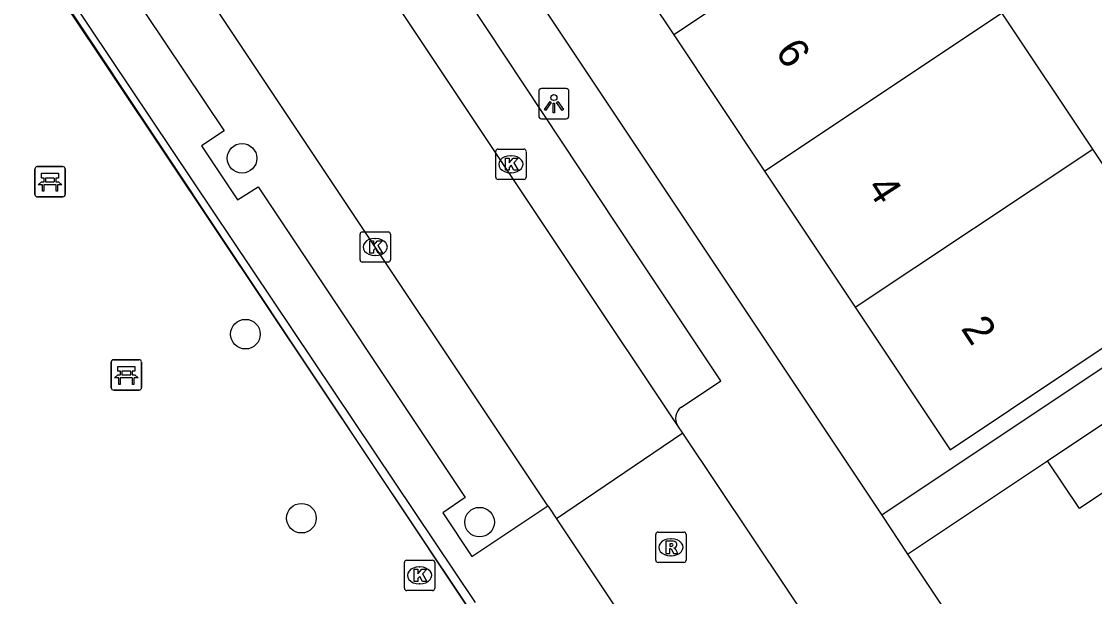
# Model space of a CAD drawing. Extents: x 158352 to 159489, y 383828 to 384597.
# Drawn here: x 158709.29 to 158744.72, y 384190.35 to 384209.34 of the extents above; entities that cross this region are included whole.
import ezdxf

# ---------------------------------------------------------------- set-up
doc = ezdxf.new("R2010")
doc.units = 0
for name, color, linetype in [('IMGEO_Bank', 7, 'Continuous'), ('IMGEO_Boom', 7, 'Continuous'), ('IMGEO_Groenvoorziening', 7, 'Continuous'), ('IMGEO_Hek', 7, 'Continuous'), ('IMGEO_Kolk', 7, 'Continuous'), ('IMGEO_Lichtpunt', 7, 'Continuous'), ('IMGEO_Pand', 7, 'Continuous'), ('IMGEO_Pand_nummerreeks', 7, 'Continuous'), ('IMGEO_Rijbaan_lokaal_open', 7, 'Continuous'), ('IMGEO_Rioolput', 7, 'Continuous'), ('IMGEO_Voetpad_open', 7, 'Continuous')]:
    doc.layers.add(name, color=color, linetype=linetype)

msp = doc.modelspace()

# ---------------------------------------------------------------- linework, layer by layer
at = {"layer": 'IMGEO_Bank'}
for p, q in [((158709.808, 384204.545), (158710.649, 384204.545)), ((158710.649, 384204.545), (158709.808, 384204.545)), ((158709.733, 384203.62), (158709.733, 384204.461)), ((158709.733, 384204.461), (158709.733, 384203.62)), ((158710.733, 384204.47), (158710.733, 384203.629)), ((158710.733, 384203.629), (158710.733, 384204.47)), ((158710.43, 384203.943), (158710.037, 384203.943)), ((158710.042, 384204.051), (158710.042, 384204.157)), ((158710.086, 384204.157), (158710.086, 384204.051)), ((158710.374, 384204.163), (158710.092, 384204.163)), ((158710.092, 384204.045), (158710.374, 384204.045)), ((158710.38, 384204.051), (158710.38, 384204.157)), ((158710.424, 384204.157), (158710.424, 384204.051)), ((158710.658, 384203.545), (158709.817, 384203.545)), ((158709.817, 384203.545), (158710.658, 384203.545)), ((158712.327, 384198.169), (158713.168, 384198.169)), ((158713.168, 384198.169), (158712.327, 384198.169)), ((158712.252, 384197.244), (158712.252, 384198.085)), ((158712.252, 384198.085), (158712.252, 384197.244)), ((158713.252, 384198.094), (158713.252, 384197.253)), ((158713.252, 384197.253), (158713.252, 384198.094)), ((158712.949, 384197.567), (158712.556, 384197.567)), ((158712.561, 384197.675), (158712.561, 384197.781)), ((158712.605, 384197.781), (158712.605, 384197.675)), ((158712.893, 384197.787), (158712.611, 384197.787)), ((158712.611, 384197.669), (158712.893, 384197.669)), ((158712.899, 384197.675), (158712.899, 384197.781)), ((158712.943, 384197.781), (158712.943, 384197.675)), ((158713.177, 384197.169), (158712.336, 384197.169)), ((158712.336, 384197.169), (158713.177, 384197.169))]:
    msp.add_line(p, q, dxfattribs=at)
for points in [[(158710.036, 384204.163), (158709.95, 384204.163), (158709.95, 384204.324), (158710.513, 384204.324), (158710.513, 384204.163), (158710.43, 384204.163)], [(158709.98, 384203.943), (158709.838, 384203.943), (158709.95, 384204.045), (158710.036, 384204.045)], [(158710.03, 384203.936), (158710.03, 384203.729), (158709.987, 384203.729), (158709.987, 384203.936)], [(158710.43, 384204.045), (158710.513, 384204.045), (158710.625, 384203.943), (158710.486, 384203.943)], [(158710.48, 384203.936), (158710.48, 384203.729), (158710.436, 384203.729), (158710.436, 384203.936)], [(158712.555, 384197.787), (158712.469, 384197.787), (158712.469, 384197.948), (158713.032, 384197.948), (158713.032, 384197.787), (158712.949, 384197.787)], [(158712.499, 384197.567), (158712.357, 384197.567), (158712.469, 384197.669), (158712.555, 384197.669)], [(158712.549, 384197.56), (158712.549, 384197.353), (158712.506, 384197.353), (158712.506, 384197.56)], [(158712.949, 384197.669), (158713.032, 384197.669), (158713.144, 384197.567), (158713.005, 384197.567)], [(158712.999, 384197.56), (158712.999, 384197.353), (158712.955, 384197.353), (158712.955, 384197.56)]]:
    msp.add_lwpolyline(points, dxfattribs=at)
for centre, radius, start, end in [((158709.811, 384204.467), 0.0779, 92.4484, 184.2845), ((158709.811, 384204.467), 0.0779, 92.4484, 184.2845), ((158710.655, 384204.467), 0.0779, 2.4484, 94.2845), ((158710.655, 384204.467), 0.0779, 2.4484, 94.2845), ((158709.98, 384203.936), 0.00671, 2.8957, 87.1043), ((158710.037, 384203.936), 0.00671, 92.8957, 177.1043), ((158710.035, 384204.156), 0.00671, 2.8957, 87.1043), ((158710.035, 384204.052), 0.00671, 272.8957, 357.1043), ((158710.092, 384204.156), 0.00671, 92.8957, 177.1043), ((158710.092, 384204.052), 0.00671, 182.8957, 267.1043), ((158710.374, 384204.156), 0.00671, 2.8957, 87.1043), ((158710.374, 384204.052), 0.00671, 272.8957, 357.1043), ((158710.431, 384204.156), 0.00671, 92.8957, 177.1043), ((158710.431, 384204.052), 0.00671, 182.8957, 267.1043), ((158710.429, 384203.936), 0.00671, 2.8957, 87.1043), ((158710.486, 384203.936), 0.00671, 92.8957, 177.1043), ((158709.811, 384203.623), 0.0779, 182.4484, 274.2845), ((158709.811, 384203.623), 0.0779, 182.4484, 274.2845), ((158710.655, 384203.623), 0.0779, 272.4484, 4.2845), ((158710.655, 384203.623), 0.0779, 272.4484, 4.2845), ((158712.33, 384198.091), 0.0779, 92.4484, 184.2845), ((158712.33, 384198.091), 0.0779, 92.4484, 184.2845), ((158713.174, 384198.091), 0.0779, 2.4484, 94.2845), ((158713.174, 384198.091), 0.0779, 2.4484, 94.2845), ((158712.499, 384197.56), 0.00671, 2.8957, 87.1043), ((158712.556, 384197.56), 0.00671, 92.8957, 177.1043), ((158712.554, 384197.78), 0.00671, 2.8957, 87.1043), ((158712.554, 384197.676), 0.00671, 272.8957, 357.1043), ((158712.611, 384197.78), 0.00671, 92.8957, 177.1043), ((158712.611, 384197.676), 0.00671, 182.8957, 267.1043), ((158712.893, 384197.78), 0.00671, 2.8957, 87.1043), ((158712.893, 384197.676), 0.00671, 272.8957, 357.1043), ((158712.95, 384197.78), 0.00671, 92.8957, 177.1043), ((158712.95, 384197.676), 0.00671, 182.8957, 267.1043), ((158712.948, 384197.56), 0.00671, 2.8957, 87.1043), ((158713.005, 384197.56), 0.00671, 92.8957, 177.1043), ((158712.33, 384197.247), 0.0779, 182.4484, 274.2845), ((158712.33, 384197.247), 0.0779, 182.4484, 274.2845), ((158713.174, 384197.247), 0.0779, 272.4484, 4.2845), ((158713.174, 384197.247), 0.0779, 272.4484, 4.2845)]:
    msp.add_arc(centre, radius, start, end, dxfattribs=at)
at = {"layer": 'IMGEO_Boom'}
for centre in [(158716.572, 384204.819), (158716.685, 384199.013), (158718.533, 384192.938), (158724.415, 384192.807)]:
    msp.add_circle(centre, 0.489, dxfattribs=at)
at = {"layer": 'IMGEO_Groenvoorziening'}
msp.add_lwpolyline([(158681.045, 384164.988), (158679.879, 384166.583), (158659.403, 384197.494), (158700.665, 384224.966), (158724.023, 384190.002)], dxfattribs=at)
at = {"layer": 'IMGEO_Hek'}
msp.add_lwpolyline([(158724.023, 384190.002), (158700.672, 384225.071), (158659.322, 384197.451), (158673.747, 384175.754), (158679.943, 384166.567)], dxfattribs=at)
at = {"layer": 'IMGEO_Kolk'}
for p, q in [((158724.95, 384204.197), (158724.95, 384205.049)), ((158725.025, 384205.123), (158725.877, 384205.123)), ((158725.438, 384204.903), (158725.463, 384204.903)), ((158725.951, 384205.049), (158725.951, 384204.197)), ((158725.461, 384204.343), (158725.436, 384204.343)), ((158725.877, 384204.123), (158725.025, 384204.123)), ((158720.469, 384201.465), (158720.469, 384202.317)), ((158720.544, 384202.391), (158721.396, 384202.391)), ((158720.957, 384202.171), (158720.982, 384202.171)), ((158721.47, 384202.317), (158721.47, 384201.465)), ((158721.396, 384201.391), (158720.544, 384201.391)), ((158720.98, 384201.611), (158720.955, 384201.611)), ((158721.934, 384190.624), (158721.934, 384191.476)), ((158722.009, 384191.55), (158722.861, 384191.55)), ((158722.935, 384191.476), (158722.935, 384190.624)), ((158722.422, 384191.33), (158722.447, 384191.33)), ((158722.445, 384190.77), (158722.42, 384190.77)), ((158722.861, 384190.55), (158722.009, 384190.55))]:
    msp.add_line(p, q, dxfattribs=at)
for points in [[(158724.95, 384204.197), (158724.95, 384205.049)], [(158725.025, 384205.123), (158725.877, 384205.123)], [(158725.951, 384205.049), (158725.951, 384204.197)], [(158725.271, 384204.823), (158725.394, 384204.823), (158725.394, 384204.672), (158725.524, 384204.823), (158725.688, 384204.823), (158725.542, 384204.672), (158725.695, 384204.423), (158725.543, 384204.423), (158725.458, 384204.587), (158725.394, 384204.52), (158725.394, 384204.423), (158725.271, 384204.423), (158725.271, 384204.823)], [(158725.877, 384204.123), (158725.025, 384204.123)], [(158720.469, 384201.465), (158720.469, 384202.317)], [(158720.544, 384202.391), (158721.396, 384202.391)], [(158720.79, 384202.091), (158720.913, 384202.091), (158720.913, 384201.94), (158721.043, 384202.091), (158721.207, 384202.091), (158721.061, 384201.94), (158721.214, 384201.691), (158721.062, 384201.691), (158720.977, 384201.855), (158720.913, 384201.788), (158720.913, 384201.691), (158720.79, 384201.691), (158720.79, 384202.091)], [(158721.47, 384202.317), (158721.47, 384201.465)], [(158721.396, 384201.391), (158720.544, 384201.391)], [(158721.934, 384190.624), (158721.934, 384191.476)], [(158722.009, 384191.55), (158722.861, 384191.55)], [(158722.935, 384191.476), (158722.935, 384190.624)], [(158722.255, 384191.25), (158722.378, 384191.25), (158722.378, 384191.099), (158722.508, 384191.25), (158722.672, 384191.25), (158722.526, 384191.099), (158722.679, 384190.85), (158722.527, 384190.85), (158722.442, 384191.014), (158722.378, 384190.947), (158722.378, 384190.85), (158722.255, 384190.85), (158722.255, 384191.25)], [(158722.861, 384190.55), (158722.009, 384190.55)]]:
    msp.add_lwpolyline(points, dxfattribs=at)
for centre, start, end in [((158725.027, 384205.047), 91.552, 178.448), ((158725.027, 384205.047), 91.552, 178.448), ((158725.875, 384205.047), 1.552, 88.448), ((158725.875, 384205.047), 1.552, 88.448), ((158725.027, 384204.199), 181.552, 268.448), ((158725.027, 384204.199), 181.552, 268.448), ((158725.875, 384204.199), 271.552, 358.448), ((158725.875, 384204.199), 271.552, 358.448), ((158720.546, 384202.315), 91.552, 178.448), ((158720.546, 384202.315), 91.552, 178.448), ((158721.394, 384202.315), 1.552, 88.448), ((158721.394, 384202.315), 1.552, 88.448), ((158720.546, 384201.467), 181.552, 268.448), ((158720.546, 384201.467), 181.552, 268.448), ((158721.394, 384201.467), 271.552, 358.448), ((158721.394, 384201.467), 271.552, 358.448), ((158722.011, 384191.474), 91.552, 178.448), ((158722.011, 384191.474), 91.552, 178.448), ((158722.859, 384191.474), 1.552, 88.448), ((158722.859, 384191.474), 1.552, 88.448), ((158722.011, 384190.626), 181.552, 268.448), ((158722.011, 384190.626), 181.552, 268.448), ((158722.859, 384190.626), 271.552, 358.448), ((158722.859, 384190.626), 271.552, 358.448)]:
    msp.add_arc(centre, 0.0765, start, end, dxfattribs=at)
for centre, major_axis, ratio, start_param, end_param in [((158725.437, 384204.623), (-0.387, 0.002), 0.722429, 4.712389, 7.853982), ((158725.462, 384204.623), (-0.39, 0.002), 0.717154, 1.570796, 4.712389), ((158720.956, 384201.891), (-0.387, 0.002), 0.722429, 4.712389, 7.853982), ((158720.981, 384201.891), (-0.39, 0.002), 0.717154, 1.570796, 4.712389), ((158722.421, 384191.05), (-0.387, 0.002), 0.722429, 4.712389, 7.853982), ((158722.446, 384191.05), (-0.39, 0.002), 0.717154, 1.570796, 4.712389)]:
    msp.add_ellipse(centre, major_axis=major_axis, ratio=ratio, start_param=start_param, end_param=end_param, dxfattribs=at)
at = {"layer": 'IMGEO_Lichtpunt'}
for p, q in [((158726.371, 384207.027), (158726.371, 384206.22)), ((158726.371, 384207.027), (158726.371, 384206.22)), ((158727.273, 384207.122), (158726.465, 384207.122)), ((158727.273, 384207.122), (158726.465, 384207.122)), ((158727.367, 384206.22), (158727.367, 384207.027)), ((158727.367, 384206.22), (158727.367, 384207.027)), ((158726.465, 384206.126), (158727.273, 384206.126)), ((158726.465, 384206.126), (158727.273, 384206.126))]:
    msp.add_line(p, q, dxfattribs=at)
for points in [[(158726.745, 384206.691), (158726.784, 384206.663), (158726.596, 384206.401), (158726.558, 384206.428), (158726.745, 384206.691)], [(158726.957, 384206.663), (158726.995, 384206.69), (158727.182, 384206.428), (158727.143, 384206.4), (158726.957, 384206.663)], [(158726.847, 384206.643), (158726.894, 384206.643), (158726.894, 384206.321), (158726.847, 384206.321), (158726.847, 384206.643)]]:
    msp.add_lwpolyline(points, dxfattribs=at)
msp.add_circle((158726.87, 384206.825), 0.0994, dxfattribs=at)
for centre, start, end in [((158726.465, 384207.027), 90, 180), ((158726.465, 384207.027), 90, 180), ((158727.273, 384207.027), 0, 90), ((158727.273, 384207.027), 0, 90), ((158726.465, 384206.22), 180, 270), ((158726.465, 384206.22), 180, 270), ((158727.273, 384206.22), 270, 0), ((158727.273, 384206.22), 270, 360)]:
    msp.add_arc(centre, 0.0946, start, end, dxfattribs=at)
at = {"layer": 'IMGEO_Pand'}
for points in [[(158738.665, 384214.113), (158730.828, 384208.891)], [(158727.839, 384213.375), (158730.828, 384208.891)], [(158733.825, 384204.395), (158741.664, 384209.617)], [(158744.664, 384205.122), (158741.664, 384209.617)], [(158730.828, 384208.891), (158733.825, 384204.395)], [(158736.823, 384199.899), (158739.959, 384195.193), (158747.791, 384200.432), (158744.664, 384205.122)], [(158736.823, 384199.899), (158744.664, 384205.122)], [(158733.825, 384204.395), (158736.823, 384199.899)], [(158746.844, 384197.289), (158747.9, 384195.71), (158744.228, 384193.253), (158743.172, 384194.832)], [(158743.172, 384194.832), (158746.844, 384197.289)]]:
    msp.add_lwpolyline(points, dxfattribs=at)
at = {"layer": 'IMGEO_Rijbaan_lokaal_open'}
for points in [[(158726.672, 384193.344), (158693.511, 384243.056)], [(158730.963, 384195.982), (158727.586, 384201.054), (158699.65, 384242.943)], [(158731.127, 384195.741), (158726.954, 384192.921)], [(158731.127, 384195.741), (158730.963, 384195.982)], [(158735.708, 384188.905), (158731.127, 384195.741)], [(158726.672, 384193.344), (158726.698, 384193.304), (158726.954, 384192.921)], [(158726.954, 384192.921), (158727.659, 384191.863), (158730.422, 384187.719), (158731.514, 384186.085)]]:
    msp.add_lwpolyline(points, dxfattribs=at)
at = {"layer": 'IMGEO_Rioolput'}
for p, q in [((158730.233, 384191.551), (158730.233, 384192.403)), ((158730.308, 384192.477), (158731.16, 384192.477)), ((158730.721, 384192.257), (158730.746, 384192.257)), ((158731.234, 384192.403), (158731.234, 384191.551)), ((158731.16, 384191.477), (158730.308, 384191.477)), ((158730.744, 384191.697), (158730.719, 384191.697))]:
    msp.add_line(p, q, dxfattribs=at)
for points in [[(158730.233, 384191.551), (158730.233, 384192.403)], [(158730.308, 384192.477), (158731.16, 384192.477)], [(158730.822, 384192.175), (158730.57, 384192.177), (158730.57, 384191.777)], [(158731.234, 384192.403), (158731.234, 384191.551)], [(158730.57, 384191.777), (158730.694, 384191.777), (158730.694, 384191.939), (158730.705, 384191.939)], [(158730.748, 384192.096), (158730.694, 384192.096), (158730.694, 384192.015)], [(158730.694, 384192.015), (158730.746, 384192.015)], [(158730.752, 384191.91), (158730.823, 384191.777), (158730.963, 384191.777), (158730.898, 384191.903)], [(158731.16, 384191.477), (158730.308, 384191.477)]]:
    msp.add_lwpolyline(points, dxfattribs=at)
for centre, radius, start, end in [((158730.31, 384192.401), 0.0765, 91.552, 178.448), ((158730.31, 384192.401), 0.0765, 91.552, 178.448), ((158730.821, 384192.065), 0.109, 350.3612, 89.416), ((158731.158, 384192.401), 0.0765, 1.552, 88.448), ((158731.158, 384192.401), 0.0765, 1.552, 88.448), ((158730.704, 384191.886), 0.0533, 26.0293, 88.6989), ((158730.73, 384192.204), 0.19, 274.7715, 282.9687), ((158730.754, 384192), 0.0964, 77.0061, 93.1865), ((158730.768, 384192.057), 0.0378, 276.6634, 79.6772), ((158730.819, 384192.065), 0.112, 277.5842, 350.9817), ((158730.803, 384191.85), 0.108, 29.5134, 73.7905), ((158730.31, 384191.553), 0.0765, 181.552, 268.448), ((158730.31, 384191.553), 0.0765, 181.552, 268.448), ((158731.158, 384191.553), 0.0765, 271.552, 358.448), ((158731.158, 384191.553), 0.0765, 271.552, 358.448)]:
    msp.add_arc(centre, radius, start, end, dxfattribs=at)
for centre, major_axis, ratio, start_param, end_param in [((158730.72, 384191.977), (-0.387, 0.002), 0.722429, 4.712389, 7.853982), ((158730.745, 384191.977), (-0.39, 0.002), 0.717154, 1.570796, 4.712389)]:
    msp.add_ellipse(centre, major_axis=major_axis, ratio=ratio, start_param=start_param, end_param=end_param, dxfattribs=at)
at = {"layer": 'IMGEO_Voetpad_open'}
for points in [[(158661.89, 384306.702), (158737.694, 384193.032)], [(158731.078, 384196.607), (158732.384, 384197.474), (158729.586, 384201.665), (158723.424, 384210.977), (158701.545, 384243.711), (158700.214, 384242.829)], [(158693.511, 384243.056), (158691.775, 384241.901), (158694.752, 384237.393), (158696.43, 384234.906), (158700.781, 384228.42), (158702.247, 384226.201), (158715.978, 384205.729), (158715.231, 384205.228), (158716.422, 384203.452), (158717.101, 384203.875), (158723.935, 384193.618), (158723.203, 384193.119), (158724.158, 384191.674), (158726.672, 384193.344)], [(158724.283, 384190.153), (158690.826, 384240.042)], [(158753.032, 384203.26), (158737.694, 384193.032)], [(158738.549, 384191.749), (158743.172, 384194.832)], [(158737.694, 384193.032), (158738.549, 384191.749)], [(158738.549, 384191.749), (158752.1, 384171.43)]]:
    msp.add_lwpolyline(points, dxfattribs=at)
msp.add_arc((158731.352, 384196.233), 0.463, 126.2731, 212.8753, dxfattribs=at)

# ---------------------------------------------------------------- texts
at = {"layer": 'IMGEO_Pand_nummerreeks'}
for s, rotation, p in [('6', 304.022, (158734.154, 384208.336)), ('4', 302.6322, (158737.174, 384203.855)), ('2', 303.3613, (158740.29, 384199.201))]:
    msp.add_text(s, height=1, rotation=rotation, dxfattribs=at).set_placement(p)

doc.saveas('drawing.dxf')
